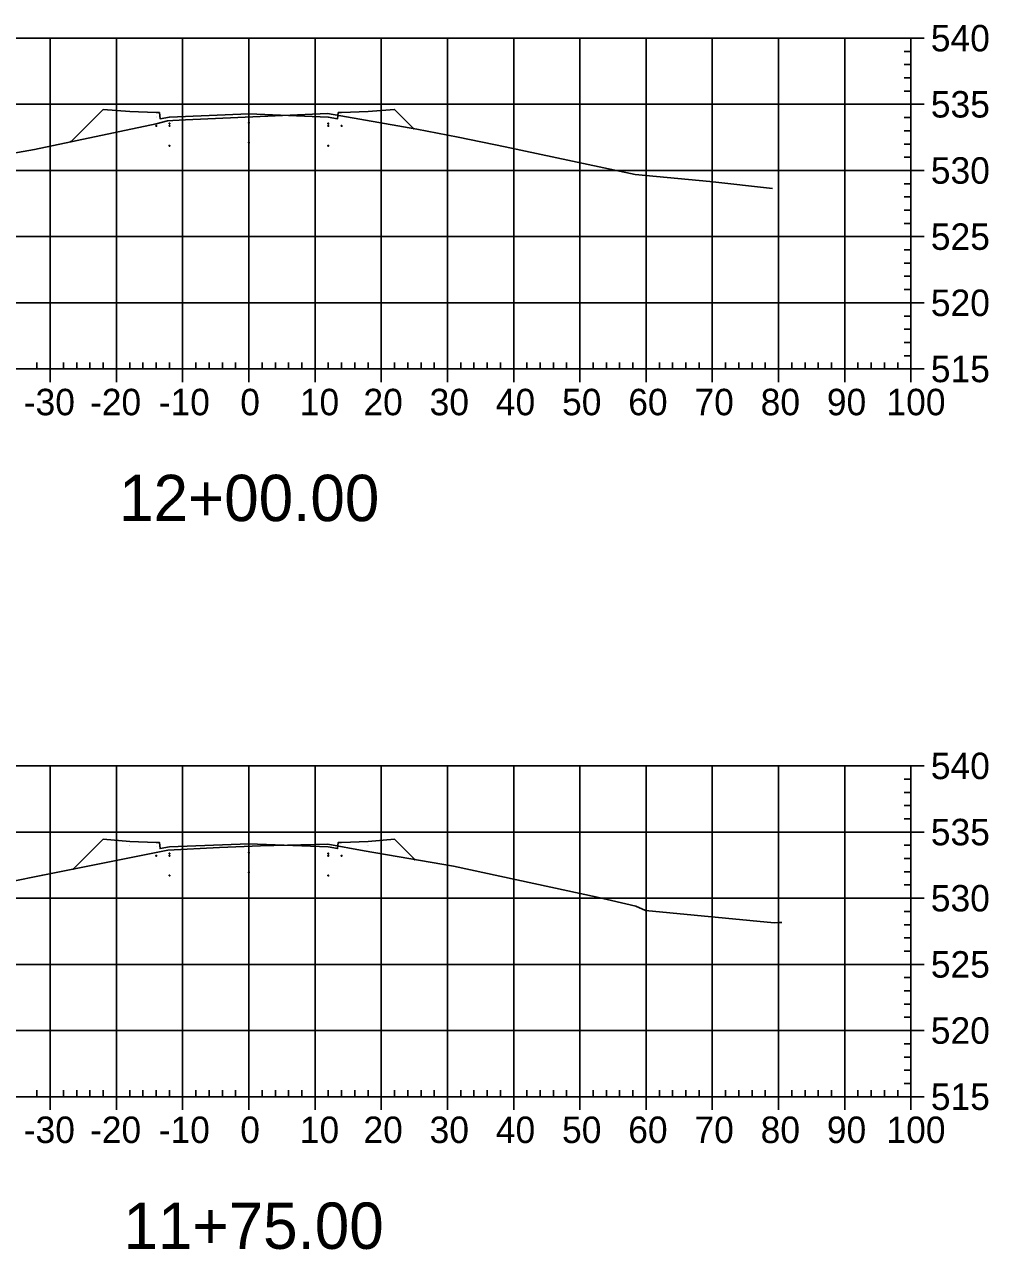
# Model space of a CAD drawing. Extents: x 708103 to 717568, y 374476 to 378707.
# Drawn here: x 716872.6 to 717018.2, y 376955 to 377140.1 of the extents above; entities that cross this region are included whole.
import ezdxf

# ---------------------------------------------------------------- set-up
doc = ezdxf.new("R2010")
doc.units = 0
for name, color, linetype in [('1', 7, 'Continuous'), ('14', 7, 'Continuous'), ('22', 7, 'Continuous'), ('57', 7, 'Continuous'), ('Existing', 7, 'Continuous')]:
    doc.layers.add(name, color=color, linetype=linetype)

msp = doc.modelspace()

# ---------------------------------------------------------------- linework, layer by layer
for points in [[(716892.45, 377124.76), (716892.55, 377124.76), (716892.55, 377124.86), (716892.45, 377124.86)], [(716894.45, 377125.1), (716894.55, 377125.1), (716894.55, 377125.2), (716894.45, 377125.2)], [(716894.45, 377124.76), (716894.55, 377124.76), (716894.55, 377124.86), (716894.45, 377124.86)], [(716906.45, 377125.24), (716906.55, 377125.24), (716906.55, 377125.34), (716906.45, 377125.34)], [(716918.45, 377125.1), (716918.55, 377125.1), (716918.55, 377125.2), (716918.45, 377125.2)], [(716918.45, 377124.76), (716918.55, 377124.76), (716918.55, 377124.86), (716918.45, 377124.86)], [(716920.45, 377124.76), (716920.55, 377124.76), (716920.55, 377124.86), (716920.45, 377124.86)], [(716894.45, 377121.76), (716894.55, 377121.76), (716894.55, 377121.86), (716894.45, 377121.86)], [(716906.45, 377122.24), (716906.55, 377122.24), (716906.55, 377122.34), (716906.45, 377122.34)], [(716918.45, 377121.76), (716918.55, 377121.76), (716918.55, 377121.86), (716918.45, 377121.86)], [(716892.45, 377014.45), (716892.55, 377014.45), (716892.55, 377014.55), (716892.45, 377014.55)], [(716894.45, 377014.78), (716894.55, 377014.78), (716894.55, 377014.88), (716894.45, 377014.88)], [(716894.45, 377014.45), (716894.55, 377014.45), (716894.55, 377014.55), (716894.45, 377014.55)], [(716906.45, 377014.93), (716906.55, 377014.93), (716906.55, 377015.03), (716906.45, 377015.03)], [(716918.45, 377014.78), (716918.55, 377014.78), (716918.55, 377014.88), (716918.45, 377014.88)], [(716918.45, 377014.45), (716918.55, 377014.45), (716918.55, 377014.55), (716918.45, 377014.55)], [(716920.45, 377014.45), (716920.55, 377014.45), (716920.55, 377014.55), (716920.45, 377014.55)], [(716894.45, 377011.45), (716894.55, 377011.45), (716894.55, 377011.55), (716894.45, 377011.55)], [(716906.45, 377011.93), (716906.55, 377011.93), (716906.55, 377012.03), (716906.45, 377012.03)], [(716918.45, 377011.45), (716918.55, 377011.45), (716918.55, 377011.55), (716918.45, 377011.55)]]:
    msp.add_lwpolyline(points, close=True)
at = {"layer": '14'}
for points in [[(716931.39, 377124.39), (716931.39, 377124.44), (716931.39, 377124.39), (716931.34, 377124.39), (716931.39, 377124.39), (716931.39, 377124.34), (716931.39, 377124.39), (716931.44, 377124.39)], [(716879.61, 377122.4), (716879.61, 377122.45), (716879.61, 377122.4), (716879.56, 377122.4), (716879.61, 377122.4), (716879.61, 377122.35), (716879.61, 377122.4), (716879.66, 377122.4)], [(716931.55, 377013.92), (716931.55, 377013.97), (716931.55, 377013.92), (716931.5, 377013.92), (716931.55, 377013.92), (716931.55, 377013.87), (716931.55, 377013.92), (716931.6, 377013.92)], [(716880.01, 377012.49), (716880.01, 377012.54), (716880.01, 377012.49), (716879.96, 377012.49), (716880.01, 377012.49), (716880.01, 377012.44), (716880.01, 377012.49), (716880.06, 377012.49)]]:
    msp.add_lwpolyline(points, dxfattribs=at)
at = {"layer": '22'}
for points in [[(716879.61, 377122.4), (716884.5, 377127.29), (716888.5, 377126.97), (716892.5, 377126.81), (716893, 377126.81), (716893.08, 377125.9), (716894.5, 377126.15), (716906.5, 377126.63), (716918.5, 377126.15), (716919.91, 377125.9), (716920, 377126.81), (716920.5, 377126.81), (716924.5, 377126.97), (716928.5, 377127.29), (716931.39, 377124.39)], [(716880.01, 377012.49), (716884.5, 377016.98), (716888.5, 377016.66), (716892.5, 377016.5), (716893, 377016.5), (716893.08, 377015.58), (716894.5, 377015.83), (716906.5, 377016.31), (716918.5, 377015.83), (716919.91, 377015.58), (716920, 377016.5), (716920.5, 377016.5), (716924.5, 377016.66), (716928.5, 377016.98), (716931.55, 377013.92)]]:
    msp.add_lwpolyline(points, dxfattribs=at)
at = {"layer": '57'}
for p, q in [((716806.5, 377138.07), (717006.5, 377138.07)), ((716876.5, 377088.07), (716876.5, 377138.07)), ((716886.5, 377088.07), (716886.5, 377138.07)), ((716896.5, 377088.07), (716896.5, 377138.07)), ((716906.5, 377088.07), (716906.5, 377138.07)), ((716916.5, 377088.07), (716916.5, 377138.07)), ((716926.5, 377088.07), (716926.5, 377138.07)), ((716936.5, 377088.07), (716936.5, 377138.07)), ((716946.5, 377088.07), (716946.5, 377138.07)), ((716956.5, 377088.07), (716956.5, 377138.07)), ((716966.5, 377088.07), (716966.5, 377138.07)), ((716976.5, 377088.07), (716976.5, 377138.07)), ((716986.5, 377088.07), (716986.5, 377138.07)), ((716996.5, 377088.07), (716996.5, 377138.07)), ((717006.5, 377088.07), (717006.5, 377138.07)), ((717006.5, 377088.07), (717006.5, 377138.07)), ((717008.5, 377138.07), (717006.5, 377138.07)), ((717006.5, 377136.07), (717005.5, 377136.07)), ((717006.5, 377134.07), (717005.5, 377134.07)), ((717006.5, 377132.07), (717005.5, 377132.07)), ((717006.5, 377130.07), (717005.5, 377130.07)), ((716806.5, 377128.07), (717006.5, 377128.07)), ((717008.5, 377128.07), (717006.5, 377128.07)), ((717006.5, 377126.07), (717005.5, 377126.07)), ((717006.5, 377124.07), (717005.5, 377124.07)), ((717006.5, 377122.07), (717005.5, 377122.07)), ((717006.5, 377120.07), (717005.5, 377120.07)), ((716806.5, 377118.07), (717006.5, 377118.07)), ((717008.5, 377118.07), (717006.5, 377118.07)), ((717006.5, 377116.07), (717005.5, 377116.07)), ((717006.5, 377114.07), (717005.5, 377114.07)), ((717006.5, 377112.07), (717005.5, 377112.07)), ((717006.5, 377110.07), (717005.5, 377110.07)), ((716806.5, 377108.07), (717006.5, 377108.07)), ((717008.5, 377108.07), (717006.5, 377108.07)), ((717006.5, 377106.07), (717005.5, 377106.07)), ((717006.5, 377104.07), (717005.5, 377104.07)), ((717006.5, 377102.07), (717005.5, 377102.07)), ((717006.5, 377100.07), (717005.5, 377100.07)), ((716806.5, 377098.07), (717006.5, 377098.07)), ((717008.5, 377098.07), (717006.5, 377098.07)), ((717006.5, 377096.07), (717005.5, 377096.07)), ((717006.5, 377094.07), (717005.5, 377094.07)), ((717006.5, 377092.07), (717005.5, 377092.07)), ((717006.5, 377090.07), (717005.5, 377090.07)), ((716806.5, 377088.07), (717006.5, 377088.07)), ((716806.5, 377088.07), (717006.5, 377088.07)), ((716874.5, 377088.07), (716874.5, 377089.07)), ((716876.5, 377086.07), (716876.5, 377088.07)), ((716878.5, 377088.07), (716878.5, 377089.07)), ((716880.5, 377088.07), (716880.5, 377089.07)), ((716882.5, 377088.07), (716882.5, 377089.07)), ((716884.5, 377088.07), (716884.5, 377089.07)), ((716886.5, 377086.07), (716886.5, 377088.07)), ((716888.5, 377088.07), (716888.5, 377089.07)), ((716890.5, 377088.07), (716890.5, 377089.07)), ((716892.5, 377088.07), (716892.5, 377089.07)), ((716894.5, 377088.07), (716894.5, 377089.07)), ((716896.5, 377086.07), (716896.5, 377088.07)), ((716898.5, 377088.07), (716898.5, 377089.07)), ((716900.5, 377088.07), (716900.5, 377089.07)), ((716902.5, 377088.07), (716902.5, 377089.07)), ((716904.5, 377088.07), (716904.5, 377089.07)), ((716906.5, 377086.07), (716906.5, 377088.07)), ((716908.5, 377088.07), (716908.5, 377089.07)), ((716910.5, 377088.07), (716910.5, 377089.07)), ((716912.5, 377088.07), (716912.5, 377089.07)), ((716914.5, 377088.07), (716914.5, 377089.07)), ((716916.5, 377086.07), (716916.5, 377088.07)), ((716918.5, 377088.07), (716918.5, 377089.07)), ((716920.5, 377088.07), (716920.5, 377089.07)), ((716922.5, 377088.07), (716922.5, 377089.07)), ((716924.5, 377088.07), (716924.5, 377089.07)), ((716926.5, 377086.07), (716926.5, 377088.07)), ((716928.5, 377088.07), (716928.5, 377089.07)), ((716930.5, 377088.07), (716930.5, 377089.07)), ((716932.5, 377088.07), (716932.5, 377089.07)), ((716934.5, 377088.07), (716934.5, 377089.07)), ((716936.5, 377086.07), (716936.5, 377088.07)), ((716938.5, 377088.07), (716938.5, 377089.07)), ((716940.5, 377088.07), (716940.5, 377089.07)), ((716942.5, 377088.07), (716942.5, 377089.07)), ((716944.5, 377088.07), (716944.5, 377089.07)), ((716946.5, 377086.07), (716946.5, 377088.07)), ((716948.5, 377088.07), (716948.5, 377089.07)), ((716950.5, 377088.07), (716950.5, 377089.07)), ((716952.5, 377088.07), (716952.5, 377089.07)), ((716954.5, 377088.07), (716954.5, 377089.07)), ((716956.5, 377086.07), (716956.5, 377088.07)), ((716958.5, 377088.07), (716958.5, 377089.07)), ((716960.5, 377088.07), (716960.5, 377089.07)), ((716962.5, 377088.07), (716962.5, 377089.07)), ((716964.5, 377088.07), (716964.5, 377089.07)), ((716966.5, 377086.07), (716966.5, 377088.07)), ((716968.5, 377088.07), (716968.5, 377089.07)), ((716970.5, 377088.07), (716970.5, 377089.07)), ((716972.5, 377088.07), (716972.5, 377089.07)), ((716974.5, 377088.07), (716974.5, 377089.07)), ((716976.5, 377086.07), (716976.5, 377088.07)), ((716978.5, 377088.07), (716978.5, 377089.07)), ((716980.5, 377088.07), (716980.5, 377089.07)), ((716982.5, 377088.07), (716982.5, 377089.07)), ((716984.5, 377088.07), (716984.5, 377089.07)), ((716986.5, 377086.07), (716986.5, 377088.07)), ((716988.5, 377088.07), (716988.5, 377089.07)), ((716990.5, 377088.07), (716990.5, 377089.07)), ((716992.5, 377088.07), (716992.5, 377089.07)), ((716994.5, 377088.07), (716994.5, 377089.07)), ((716996.5, 377086.07), (716996.5, 377088.07)), ((716998.5, 377088.07), (716998.5, 377089.07)), ((717000.5, 377088.07), (717000.5, 377089.07)), ((717002.5, 377088.07), (717002.5, 377089.07)), ((717004.5, 377088.07), (717004.5, 377089.07)), ((717006.5, 377086.07), (717006.5, 377088.07)), ((717008.5, 377088.07), (717006.5, 377088.07)), ((716806.5, 377028.07), (717006.5, 377028.07)), ((716876.5, 376978.07), (716876.5, 377028.07)), ((716886.5, 376978.07), (716886.5, 377028.07)), ((716896.5, 376978.07), (716896.5, 377028.07)), ((716906.5, 376978.07), (716906.5, 377028.07)), ((716916.5, 376978.07), (716916.5, 377028.07)), ((716926.5, 376978.07), (716926.5, 377028.07)), ((716936.5, 376978.07), (716936.5, 377028.07)), ((716946.5, 376978.07), (716946.5, 377028.07)), ((716956.5, 376978.07), (716956.5, 377028.07)), ((716966.5, 376978.07), (716966.5, 377028.07)), ((716976.5, 376978.07), (716976.5, 377028.07)), ((716986.5, 376978.07), (716986.5, 377028.07)), ((716996.5, 376978.07), (716996.5, 377028.07)), ((717006.5, 376978.07), (717006.5, 377028.07)), ((717006.5, 376978.07), (717006.5, 377028.07)), ((717008.5, 377028.07), (717006.5, 377028.07)), ((717006.5, 377026.07), (717005.5, 377026.07)), ((717006.5, 377024.07), (717005.5, 377024.07)), ((717006.5, 377022.07), (717005.5, 377022.07)), ((717006.5, 377020.07), (717005.5, 377020.07)), ((716806.5, 377018.07), (717006.5, 377018.07)), ((717008.5, 377018.07), (717006.5, 377018.07)), ((717006.5, 377016.07), (717005.5, 377016.07)), ((717006.5, 377014.07), (717005.5, 377014.07)), ((717006.5, 377012.07), (717005.5, 377012.07)), ((717006.5, 377010.07), (717005.5, 377010.07)), ((716806.5, 377008.07), (717006.5, 377008.07)), ((717008.5, 377008.07), (717006.5, 377008.07)), ((717006.5, 377006.07), (717005.5, 377006.07)), ((717006.5, 377004.07), (717005.5, 377004.07)), ((717006.5, 377002.07), (717005.5, 377002.07)), ((717006.5, 377000.07), (717005.5, 377000.07)), ((716806.5, 376998.07), (717006.5, 376998.07)), ((717008.5, 376998.07), (717006.5, 376998.07)), ((717006.5, 376996.07), (717005.5, 376996.07)), ((717006.5, 376994.07), (717005.5, 376994.07)), ((717006.5, 376992.07), (717005.5, 376992.07)), ((717006.5, 376990.07), (717005.5, 376990.07)), ((716806.5, 376988.07), (717006.5, 376988.07)), ((717008.5, 376988.07), (717006.5, 376988.07)), ((717006.5, 376986.07), (717005.5, 376986.07)), ((717006.5, 376984.07), (717005.5, 376984.07)), ((717006.5, 376982.07), (717005.5, 376982.07)), ((717006.5, 376980.07), (717005.5, 376980.07)), ((716874.5, 376978.07), (716874.5, 376979.07)), ((716878.5, 376978.07), (716878.5, 376979.07)), ((716880.5, 376978.07), (716880.5, 376979.07)), ((716882.5, 376978.07), (716882.5, 376979.07)), ((716884.5, 376978.07), (716884.5, 376979.07)), ((716888.5, 376978.07), (716888.5, 376979.07)), ((716890.5, 376978.07), (716890.5, 376979.07)), ((716892.5, 376978.07), (716892.5, 376979.07)), ((716894.5, 376978.07), (716894.5, 376979.07)), ((716898.5, 376978.07), (716898.5, 376979.07)), ((716900.5, 376978.07), (716900.5, 376979.07)), ((716902.5, 376978.07), (716902.5, 376979.07)), ((716904.5, 376978.07), (716904.5, 376979.07)), ((716908.5, 376978.07), (716908.5, 376979.07)), ((716910.5, 376978.07), (716910.5, 376979.07)), ((716912.5, 376978.07), (716912.5, 376979.07)), ((716914.5, 376978.07), (716914.5, 376979.07)), ((716918.5, 376978.07), (716918.5, 376979.07)), ((716920.5, 376978.07), (716920.5, 376979.07)), ((716922.5, 376978.07), (716922.5, 376979.07)), ((716924.5, 376978.07), (716924.5, 376979.07)), ((716928.5, 376978.07), (716928.5, 376979.07)), ((716930.5, 376978.07), (716930.5, 376979.07)), ((716932.5, 376978.07), (716932.5, 376979.07)), ((716934.5, 376978.07), (716934.5, 376979.07)), ((716938.5, 376978.07), (716938.5, 376979.07)), ((716940.5, 376978.07), (716940.5, 376979.07)), ((716942.5, 376978.07), (716942.5, 376979.07)), ((716944.5, 376978.07), (716944.5, 376979.07)), ((716948.5, 376978.07), (716948.5, 376979.07)), ((716950.5, 376978.07), (716950.5, 376979.07)), ((716952.5, 376978.07), (716952.5, 376979.07)), ((716954.5, 376978.07), (716954.5, 376979.07)), ((716958.5, 376978.07), (716958.5, 376979.07)), ((716960.5, 376978.07), (716960.5, 376979.07)), ((716962.5, 376978.07), (716962.5, 376979.07)), ((716964.5, 376978.07), (716964.5, 376979.07)), ((716968.5, 376978.07), (716968.5, 376979.07)), ((716970.5, 376978.07), (716970.5, 376979.07)), ((716972.5, 376978.07), (716972.5, 376979.07)), ((716974.5, 376978.07), (716974.5, 376979.07)), ((716978.5, 376978.07), (716978.5, 376979.07)), ((716980.5, 376978.07), (716980.5, 376979.07)), ((716982.5, 376978.07), (716982.5, 376979.07)), ((716984.5, 376978.07), (716984.5, 376979.07)), ((716988.5, 376978.07), (716988.5, 376979.07)), ((716990.5, 376978.07), (716990.5, 376979.07)), ((716992.5, 376978.07), (716992.5, 376979.07)), ((716994.5, 376978.07), (716994.5, 376979.07)), ((716998.5, 376978.07), (716998.5, 376979.07)), ((717000.5, 376978.07), (717000.5, 376979.07)), ((717002.5, 376978.07), (717002.5, 376979.07)), ((717004.5, 376978.07), (717004.5, 376979.07)), ((716806.5, 376978.07), (717006.5, 376978.07)), ((716806.5, 376978.07), (717006.5, 376978.07)), ((716876.5, 376976.07), (716876.5, 376978.07)), ((716886.5, 376976.07), (716886.5, 376978.07)), ((716896.5, 376976.07), (716896.5, 376978.07)), ((716906.5, 376976.07), (716906.5, 376978.07)), ((716916.5, 376976.07), (716916.5, 376978.07)), ((716926.5, 376976.07), (716926.5, 376978.07)), ((716936.5, 376976.07), (716936.5, 376978.07)), ((716946.5, 376976.07), (716946.5, 376978.07)), ((716956.5, 376976.07), (716956.5, 376978.07)), ((716966.5, 376976.07), (716966.5, 376978.07)), ((716976.5, 376976.07), (716976.5, 376978.07)), ((716986.5, 376976.07), (716986.5, 376978.07)), ((716996.5, 376976.07), (716996.5, 376978.07)), ((717006.5, 376976.07), (717006.5, 376978.07)), ((717008.5, 376978.07), (717006.5, 376978.07))]:
    msp.add_line(p, q, dxfattribs=at)
at = {"layer": 'Existing'}
for points in [[(716863.25, 377119.34), (716874.12, 377121.24), (716892.48, 377125.14), (716894.21, 377125.56), (716894.22, 377125.57), (716895.01, 377125.61), (716896.93, 377125.7), (716918.39, 377126.67), (716931.86, 377124.31), (716938.09, 377123.08), (716945.2, 377121.65), (716964.85, 377117.45), (716976.13, 377116.41), (716985.58, 377115.36)], [(716848.58, 377006.6), (716848.74, 377006.65), (716848.95, 377006.71), (716849.23, 377006.78), (716849.57, 377006.86), (716861.18, 377008.8), (716865.35, 377009.54), (716875.38, 377011.57), (716894.28, 377015.33), (716902.06, 377015.75), (716908.28, 377016), (716918.44, 377016.23), (716923.93, 377015.25), (716937.42, 377012.9), (716959.13, 377008.21), (716964.96, 377006.89), (716966.39, 377006.19), (716985.86, 377004.37), (716986.56, 377004.39), (716987.02, 377004.4)]]:
    msp.add_lwpolyline(points, dxfattribs=at)

# ---------------------------------------------------------------- texts
at = {"layer": '1'}
for s, p in [('12+00.00', (716886.9, 377065.07)), ('11+75.00', (716887.57, 376955.07))]:
    msp.add_text(s, height=7, dxfattribs=at).set_placement(p)
at = {"layer": '14'}
for p in [(716888.46, 377126.92), (716888.46, 377126.26), (716924.46, 377126.92), (716924.46, 377126.26), (716892.46, 377126.1), (716920.46, 377126.1), (716888.46, 377016.61), (716888.46, 377015.94), (716892.46, 377015.78), (716920.46, 377015.78), (716924.46, 377016.61), (716924.46, 377015.94)]:
    msp.add_text('+', height=0.1, dxfattribs=at).set_placement(p)
at = {"layer": '57'}
for s, p in [('540', (717009.5, 377136.07)), ('535', (717009.5, 377126.07)), ('530', (717009.5, 377116.07)), ('525', (717009.5, 377106.07)), ('520', (717009.5, 377096.07)), ('515', (717009.5, 377086.07)), ('-30', (716872.5, 377081.07)), ('-20', (716882.5, 377081.07)), ('-10', (716892.88, 377081.07)), ('0', (716905.2, 377081.07)), ('10', (716914.19, 377081.07)), ('20', (716923.8, 377081.07)), ('30', (716933.8, 377081.07)), ('40', (716943.8, 377081.07)), ('50', (716953.8, 377081.07)), ('60', (716963.8, 377081.07)), ('70', (716973.8, 377081.07)), ('80', (716983.8, 377081.07)), ('90', (716993.8, 377081.07)), ('100', (717002.8, 377081.07)), ('540', (717009.5, 377026.07)), ('535', (717009.5, 377016.07)), ('530', (717009.5, 377006.07)), ('525', (717009.5, 376996.07)), ('520', (717009.5, 376986.07)), ('515', (717009.5, 376976.07)), ('-30', (716872.5, 376971.07)), ('-20', (716882.5, 376971.07)), ('-10', (716892.88, 376971.07)), ('0', (716905.2, 376971.07)), ('10', (716914.19, 376971.07)), ('20', (716923.8, 376971.07)), ('30', (716933.8, 376971.07)), ('40', (716943.8, 376971.07)), ('50', (716953.8, 376971.07)), ('60', (716963.8, 376971.07)), ('70', (716973.8, 376971.07)), ('80', (716983.8, 376971.07)), ('90', (716993.8, 376971.07)), ('100', (717002.8, 376971.07))]:
    msp.add_text(s, height=4, dxfattribs=at).set_placement(p)

doc.saveas('drawing.dxf')
